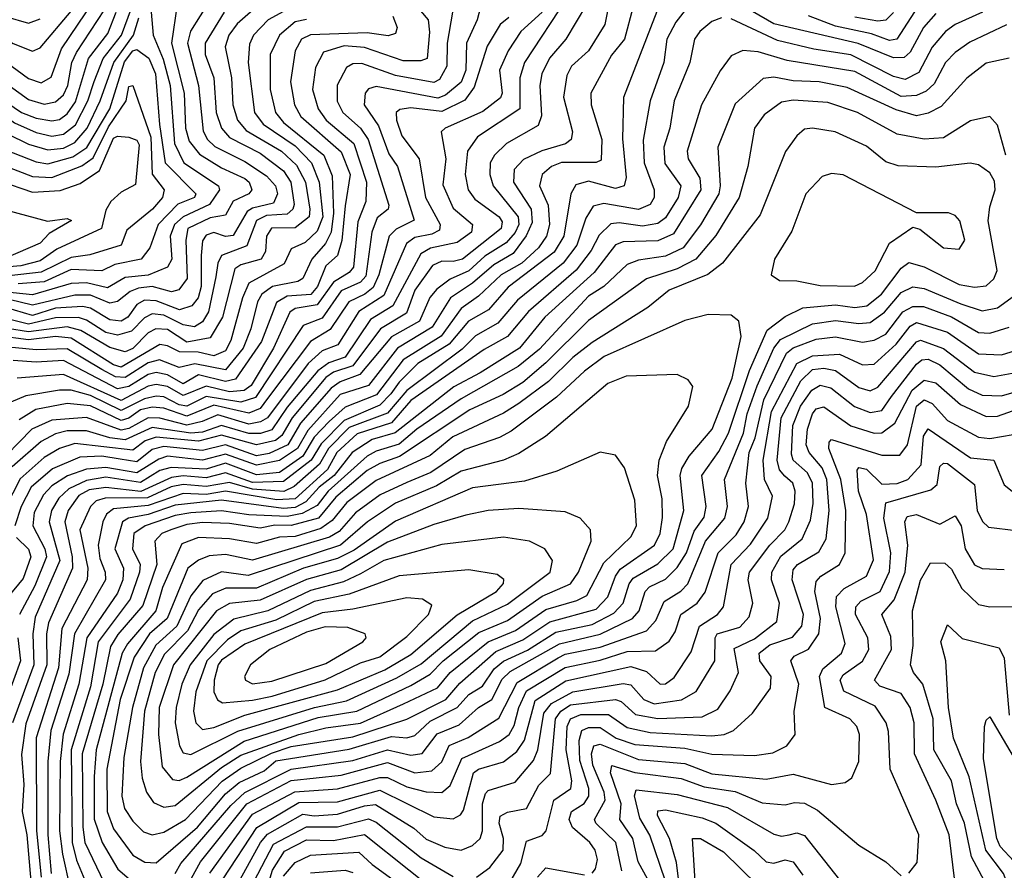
# Model space of a CAD drawing. Extents: x 1308313 to 1441400, y 959662 to 1036319.
# Tile 460 of 656: x 1407432 to 1409982, y 963163 to 965365. Entities that reach past the tile are written whole.
import ezdxf

# ---------------------------------------------------------------- set-up
doc = ezdxf.new("R2010")
doc.units = 0

msp = doc.modelspace()

# ---------------------------------------------------------------- linework, layer by layer
at = {"layer": '0CON10XD'}
for points in [[(1409125, 965498.5), (1408995.8, 965164.2), (1408993.3, 965056.7), (1409002.8, 964957.2), (1408997.4, 964935), (1408975, 964928.4), (1408905, 964947.6), (1408872, 964938), (1408859.6, 964915), (1408841.4, 964805), (1408816.5, 964763.5), (1408697.2, 964672.8), (1408646.1, 964613.9), (1408594.6, 964585), (1408544.3, 964525.7), (1408463, 964475), (1408415, 964426.8), (1408393.5, 964396.5), (1408365, 964367.2), (1408272.1, 964327.9), (1408212.6, 964267.4), (1408187.2, 964225), (1408115, 964169.6), (1408035, 964167.5), (1407965, 964192.5), (1407915, 964179.2), (1407855, 964184.7), (1407825, 964180.3), (1407745.9, 964144.1), (1407655, 964154.6), (1407611.7, 964148.3), (1407585, 964133.9), (1407557.2, 964095), (1407548.5, 964065), (1407568.1, 963975), (1407568.6, 963945), (1407506.4, 963803.6), (1407501.2, 963775), (1407502.4, 963695), (1407447.4, 963542.6), (1407436.9, 963463.1), (1407442.6, 963385), (1407438.5, 963315), (1407450.1, 963255), (1407460.4, 963135)], [(1409041.5, 965478.5), (1408998.2, 965315), (1408965, 965273.5), (1408911.3, 965175), (1408912.1, 965145), (1408939.9, 965055), (1408938.4, 965001.6), (1408925, 964996), (1408835, 964995.4), (1408809.2, 964985), (1408785.3, 964965), (1408778.4, 964935), (1408800.5, 964885), (1408804.5, 964835), (1408796.3, 964805), (1408775.7, 964775), (1408732.8, 964735), (1408678.8, 964705), (1408620.7, 964649.3), (1408575, 964617.8), (1408523.6, 964546.4), (1408425, 964485.1), (1408356, 964394), (1408275, 964362), (1408233.4, 964325), (1408195, 964284.5), (1408165, 964235.6), (1408105, 964193.2), (1408045, 964186.7), (1407965, 964217.2), (1407915, 964201.7), (1407824, 964206), (1407795, 964198.1), (1407745, 964167.4), (1407655, 964180.7), (1407605, 964172.7), (1407559.4, 964150.6), (1407533.1, 964126.9), (1407514.5, 964095), (1407508.6, 964065), (1407535.6, 963965), (1407471.6, 963818.4), (1407465.8, 963775), (1407468.2, 963695), (1407413.6, 963545)], [(1408970.2, 965465), (1408947.3, 965352.7), (1408904.8, 965285), (1408861.3, 965245), (1408848.8, 965221.2), (1408840.8, 965165), (1408864, 965075), (1408860.5, 965055), (1408845.9, 965044.1), (1408784.3, 965025.7), (1408736.5, 965003.5), (1408712.6, 964977.4), (1408711.3, 964945), (1408756.9, 964875), (1408759.5, 964840.5), (1408743.9, 964806.1), (1408709.7, 964760.3), (1408659.6, 964730.4), (1408605, 964683.6), (1408547.7, 964645), (1408500.5, 964569.5), (1408410.6, 964515), (1408335, 964418), (1408262.1, 964395), (1408178.5, 964301.5), (1408151.8, 964255), (1408105, 964223.8), (1408045, 964212.4), (1407965, 964240.5), (1407905, 964224.7), (1407815, 964235.1), (1407792.1, 964227.9), (1407735, 964191.9), (1407655, 964206.4), (1407605, 964202), (1407555.9, 964184.1), (1407515, 964158.7), (1407494, 964135), (1407469.8, 964089.8), (1407465.8, 964055), (1407497.2, 963995), (1407501.5, 963975), (1407470.7, 963899.3), (1407431.3, 963825)], [(1407120.8, 965435), (1407131.2, 965355), (1407168.5, 965298.5), (1407215, 965247.3), (1407235, 965241.8), (1407294.1, 965245.9), (1407311, 965241), (1407335.3, 965205.3), (1407382.6, 965162.6), (1407436.8, 965125), (1407475, 965110.1), (1407515, 965103.7), (1407535, 965107.4), (1407555, 965122.1), (1407576.8, 965153.2), (1407610.4, 965265), (1407659.9, 965330.1), (1407681.9, 965385)], [(1407189.4, 965375), (1407235.5, 965305.5), (1407255, 965292.8), (1407335, 965273), (1407346.2, 965265), (1407362.2, 965232.2), (1407405, 965195.1), (1407455, 965158.6), (1407495, 965146.8), (1407525, 965153), (1407545, 965171), (1407556.8, 965195), (1407567.3, 965255), (1407579.2, 965280.8), (1407670.1, 965419.9)], [(1408850.8, 965425), (1408739.3, 965255), (1408727.6, 965215), (1408727.7, 965135), (1408617.7, 965062.3), (1408591.4, 965025), (1408585.7, 964965), (1408593.2, 964925), (1408611.2, 964901.2), (1408674.1, 964855), (1408681.8, 964841.8), (1408679.3, 964825), (1408579.2, 964745), (1408555, 964739), (1408525, 964740.2), (1408501.3, 964728.7), (1408455.7, 964665), (1408434, 964606), (1408366.7, 964565), (1408295, 964468.9), (1408245, 964452.9), (1408225, 964438.9), (1408137.5, 964335), (1408111.1, 964288.9), (1408094.1, 964275.9), (1408045, 964265.1), (1407955, 964289.3), (1407895, 964274), (1407785.2, 964284.8), (1407757.3, 964275), (1407725, 964251.2), (1407575, 964268), (1407535, 964255.1), (1407495, 964231.7), (1407433.2, 964176.8), (1407374.9, 964065)], [(1409183.2, 965426.8), (1409131.3, 965358.7), (1409107.8, 965315), (1409100.5, 965255), (1409064.5, 965155), (1409046.6, 965053.4), (1409049.1, 964995), (1409075.6, 964925), (1409075.2, 964905), (1409065, 964886.9), (1409035, 964873.9), (1408945, 964889.9), (1408917.5, 964882.5), (1408898, 964852), (1408875, 964781.5), (1408839.6, 964735), (1408721.1, 964638.9), (1408670.5, 964579.5), (1408612.8, 964547.2), (1408577.6, 964512.4), (1408434.4, 964405.6), (1408385, 964346.9), (1408285, 964309.7), (1408231.6, 964255), (1408208.8, 964215), (1408143.2, 964156.8), (1408115.9, 964144.1), (1408035, 964150), (1407975, 964167.2), (1407915, 964157.2), (1407855, 964162.3), (1407824.3, 964155.7), (1407762.9, 964127.1), (1407653.7, 964126.3), (1407630.4, 964119.6), (1407615.4, 964105), (1407588.1, 964045), (1407608, 963945), (1407606.4, 963915), (1407541, 963789), (1407532.3, 963687.7), (1407474.3, 963505.7), (1407475.2, 963265), (1407487.7, 963145)], [(1409805, 965381.8), (1409773.3, 965345), (1409738.6, 965281.4), (1409722.8, 965267.2), (1409695, 965266.6), (1409603.8, 965303.8), (1409385.5, 965354.5), (1409275, 965419.6)], [(1407065, 965380), (1407072, 965335), (1407082, 965315), (1407113.4, 965275), (1407185, 965204), (1407215, 965196.8), (1407265, 965207.9), (1407285, 965206), (1407308.5, 965178.5), (1407418.5, 965098.5), (1407475, 965073), (1407515, 965064.3), (1407545, 965069.1), (1407576.8, 965093.2), (1407608.1, 965155), (1407625, 965205.2), (1407647.9, 965265), (1407695.9, 965325), (1407721.9, 965395)], [(1407245, 965396.5), (1407275.9, 965345.9), (1407365.7, 965295), (1407396.1, 965256.1), (1407455, 965213.4), (1407487.8, 965202.2), (1407513.4, 965216.6), (1407540.1, 965289.9), (1407625.2, 965414.8)], [(1408064.6, 965415), (1407994.8, 965355.2), (1407973.5, 965325), (1407964, 965295), (1407980.1, 965215), (1407984.4, 965145), (1407995.7, 965105), (1408018.5, 965078.5), (1408109.6, 965025), (1408148.7, 964988.7), (1408171.8, 964945), (1408183.5, 964875), (1408181.5, 964855), (1408145, 964826.4), (1408084.5, 964825.5), (1408071.5, 964805), (1408068.3, 964765), (1408057, 964745), (1408005, 964730.9), (1407989.2, 964720.8), (1407956.9, 964595), (1407925, 964541.9), (1407865, 964530.6), (1407815, 964563.4), (1407784.6, 964565.4), (1407765, 964554.4), (1407725, 964514.3), (1407705, 964505.6), (1407665, 964516.8), (1407590.5, 964560.5), (1407555, 964570.3), (1407455, 964557.2), (1407345, 964574.9)], [(1408145, 965403), (1408075.2, 965365), (1408037.3, 965325), (1408027.5, 965302.5), (1408024.1, 965255), (1408040.3, 965125), (1408062.5, 965095), (1408145, 965039.3), (1408187.7, 964995), (1408207.3, 964945), (1408217, 964855), (1408202.3, 964817.7), (1408171.5, 964788.5), (1408135, 964772.2), (1408116.9, 964733.1), (1408025, 964683.5), (1408008.6, 964645), (1407979, 964535), (1407965, 964508.3), (1407935, 964494.9), (1407894.6, 964504.6), (1407845.5, 964505.5), (1407815, 964521.4), (1407795, 964524.4), (1407695, 964465.9), (1407675, 964472.2), (1407565, 964540.6), (1407525, 964544.9), (1407455, 964536.6), (1407375, 964547.2)], [(1407924.4, 965415), (1407874.2, 965335.8), (1407866.4, 965305), (1407894.7, 965194.7), (1407907.1, 965077.1), (1407918.4, 965055), (1407937.5, 965037.5), (1408015, 964998.4), (1408070.8, 964960.8), (1408094.6, 964935), (1408099.5, 964915), (1408089.6, 964890.4), (1408035, 964877.6), (1408021, 964869), (1407985, 964806.3), (1407965, 964804.2), (1407935, 964814.2), (1407915, 964808), (1407905, 964792.5), (1407901.6, 964755), (1407902.1, 964675), (1407893.9, 964645), (1407877.7, 964625), (1407845.8, 964614.2), (1407785, 964637.3), (1407755, 964639.4), (1407735, 964627.9), (1407712.4, 964595), (1407695, 964585.1), (1407665, 964588.6), (1407615, 964618.2), (1407595, 964623.1), (1407525, 964618.4), (1407465, 964599.9), (1407395, 964620.5)], [(1407840.2, 965405), (1407825.3, 965305), (1407858.1, 965175), (1407861.4, 965085), (1407870.7, 965050.7), (1407897.3, 965017.3), (1407955, 964981.6), (1408015, 964954.4), (1408026, 964945), (1408033.2, 964925), (1408025.4, 964914.6), (1407984.6, 964895.4), (1407965, 964859.6), (1407925, 964852.1), (1407867.6, 964825), (1407862.2, 964795), (1407865.6, 964695), (1407844.2, 964665.8), (1407825, 964660.9), (1407775, 964674.4), (1407739.6, 964670.4), (1407718.1, 964661.9), (1407685, 964636.1), (1407665, 964631.2), (1407615, 964652.1), (1407575, 964652.5), (1407465, 964626.4), (1407405, 964641.4)], [(1408899.7, 965405), (1408846.5, 965315), (1408804.2, 965265.8), (1408784.7, 965225.3), (1408779.4, 965195), (1408783.5, 965116.5), (1408775, 965091.4), (1408692.4, 965045), (1408661.3, 965015), (1408650.4, 964995), (1408649.8, 964965), (1408658.5, 964935), (1408723.1, 964855), (1408724.6, 964835), (1408715, 964814.5), (1408692.1, 964787.9), (1408637, 964753), (1408595, 964715.5), (1408546.7, 964693.3), (1408512.2, 964667.8), (1408494.1, 964645.9), (1408467.4, 964585), (1408395, 964544.4), (1408313.1, 964446.9), (1408262.1, 964427.9), (1408239, 964411), (1408159.6, 964320.4), (1408126.7, 964265), (1408078.1, 964241.9), (1408045, 964236.5), (1407965, 964264.3), (1407905, 964250.3), (1407805, 964260.7), (1407775, 964252.8), (1407735, 964220.9), (1407692.3, 964227.7), (1407644.9, 964235.1), (1407587.3, 964232.7), (1407517.3, 964202.7), (1407461.8, 964155), (1407435.7, 964105), (1407419.5, 964055)], [(1408628.9, 965411.1), (1408616.5, 965365), (1408589.3, 965305), (1408587.9, 965235), (1408575, 965204), (1408535, 965170.3), (1408515, 965162.4), (1408355, 965192.2), (1408335, 965186.1), (1408326.5, 965175), (1408323.9, 965145), (1408360.9, 965090.9), (1408388, 965018), (1408410.6, 964985), (1408453.7, 964846.3), (1408406.9, 964823.1), (1408388.8, 964805), (1408362.5, 964705), (1408347.6, 964672.4), (1408326.2, 964655), (1408284.7, 964635.3), (1408236.5, 964563.5), (1408185, 964532.3), (1408073.9, 964385), (1408055, 964358.8), (1408025, 964346.7), (1407935, 964367.2), (1407865, 964338.5), (1407805, 964359.3), (1407775, 964362.2), (1407744.9, 964355), (1407715, 964333.4), (1407695, 964327.9), (1407615, 964365.9), (1407555, 964371.5), (1407473.9, 964356.1), (1407430.9, 964329.1)], [(1408455, 965405.7), (1408489.8, 965365), (1408493.5, 965333.5), (1408487.6, 965265), (1408471, 965259), (1408425, 965259.3), (1408325, 965293.9), (1408272.4, 965297.6), (1408218.9, 965281.1), (1408198.1, 965241.9), (1408190.7, 965185), (1408204.6, 965135), (1408226, 965105), (1408297.1, 965045), (1408330.3, 964945), (1408328.2, 964895), (1408307.9, 964842), (1408296.5, 964725), (1408285, 964710.7), (1408245, 964685.8)], [(1409767.1, 965412.9), (1409703.9, 965315), (1409685, 965312), (1409638.5, 965328.5), (1409545, 965348.8), (1409475, 965375.9)], [(1406967.4, 965375), (1406975, 965350.3), (1407013.2, 965323.2), (1407039.7, 965285), (1407135.2, 965185), (1407157.4, 965167.4), (1407179.4, 965159.4), (1407265, 965172.4), (1407400.1, 965070.1), (1407455, 965043.1), (1407505, 965028.3), (1407545, 965032.8), (1407575, 965047.3), (1407606.5, 965085), (1407640.6, 965155), (1407675.8, 965255), (1407726.6, 965325), (1407740.1, 965369.9)], [(1407772.2, 965385), (1407777.2, 965325), (1407803.6, 965263.6), (1407821.4, 965195), (1407832.6, 965045), (1407857.2, 964995), (1407946.6, 964935), (1407949.4, 964925), (1407923.2, 964886.8), (1407855, 964854.9), (1407833.3, 964835), (1407822, 964805), (1407825.6, 964745), (1407815, 964724.8), (1407765, 964704), (1407705, 964697.9), (1407659.2, 964670.9), (1407605, 964683.8), (1407565, 964682.8), (1407465, 964652.9), (1407305, 964669.7)], [(1407315.1, 965375), (1407335, 965355.4), (1407415, 965303.7), (1407465, 965284.4), (1407485, 965292.7), (1407565, 965387.6)], [(1408698.8, 965371.2), (1408676.8, 965353.2), (1408643, 965297), (1408609.3, 965190.7), (1408585, 965157.2), (1408525, 965127.4), (1408445, 965137.2), (1408416.8, 965133.2), (1408407.4, 965125), (1408407.6, 965105), (1408421.9, 965065), (1408466.7, 965005), (1408483.1, 964905), (1408520.7, 964835), (1408519.2, 964820.8), (1408499.6, 964810.4), (1408455, 964801.1), (1408434, 964786), (1408375, 964651.3), (1408310.4, 964609.6), (1408256, 964524), (1408215, 964508.4), (1408179.2, 964475), (1408073.7, 964335), (1408055.6, 964324.4), (1408025, 964318.1), (1407945, 964342.1), (1407904.6, 964325.4), (1407865, 964315.5), (1407795, 964333.9), (1407765, 964334.9), (1407715, 964306.6), (1407695, 964302.8), (1407605, 964335.3), (1407515, 964328.8), (1407463.3, 964305), (1407364.9, 964205)], [(1407961.1, 965385), (1407912.4, 965305), (1407912.6, 965275), (1407935.1, 965215), (1407940.8, 965125), (1407954.7, 965084.8), (1407975, 965060.7), (1408055, 965019.7), (1408115, 964973.8), (1408133.9, 964945), (1408142.9, 964887.2), (1408139.7, 964875), (1408125, 964862.3), (1408071.2, 964858.8), (1408045, 964845.4), (1408020.2, 964779.8), (1407954.4, 964755), (1407945.1, 964735), (1407940.2, 964699.8), (1407920.6, 964609.4), (1407905, 964583.2), (1407885, 964569.8), (1407855, 964575.6), (1407805, 964600.7), (1407775, 964603.9), (1407755, 964593.6), (1407721.3, 964558.7), (1407685, 964548.8), (1407655, 964555.8), (1407605, 964587.8), (1407584.3, 964594.3), (1407525, 964593.9), (1407455, 964576.7), (1407365, 964599.8)], [(1407395, 965373.9), (1407455, 965356.2), (1407485, 965368)], [(1408552.8, 965385), (1408539.5, 965305), (1408538.3, 965245), (1408519.4, 965210.6), (1408505, 965202.5), (1408405, 965221.1), (1408317.7, 965252.3), (1408295, 965251), (1408278.5, 965241.5), (1408254.3, 965195.7), (1408254.4, 965154.4), (1408268.5, 965125), (1408314.8, 965084.8), (1408334.5, 965055), (1408388.1, 964885), (1408386.1, 964875), (1408357.8, 964852.2), (1408343.8, 964815), (1408328.4, 964701.6), (1408315, 964685.8), (1408265, 964663.4), (1408215, 964592.9), (1408166, 964574), (1408043, 964387), (1408005, 964375.2), (1407915, 964390), (1407865, 964364.9), (1407845, 964368.4), (1407805, 964388.7), (1407785, 964390.8), (1407755, 964383.8), (1407695, 964353.5), (1407615, 964392.6), (1407565, 964406.2), (1407535, 964406.6), (1407448.2, 964391.8), (1407408.6, 964375)], [(1408784.9, 965385), (1408730.2, 965335), (1408697.2, 965285), (1408675.1, 965235), (1408681.4, 965175), (1408677.1, 965162.9), (1408631.9, 965128.1), (1408534.1, 965085), (1408523.3, 965075), (1408536, 965005), (1408527.8, 964937.8), (1408555, 964877.1), (1408604.8, 964835), (1408601.9, 964815), (1408565, 964788.5), (1408495.8, 964774.2), (1408470.7, 964759.3), (1408398.6, 964625), (1408340.4, 964589.6), (1408275, 964491.8), (1408232.6, 964477.4), (1408203.8, 964456.2), (1408125, 964361.9), (1408085, 964303.7), (1408055.7, 964294.3), (1408025.8, 964294.2), (1407955, 964314.7), (1407905, 964297.2), (1407875, 964294.7), (1407775, 964309.2), (1407705, 964277.9), (1407665, 964282.5), (1407605, 964301.1), (1407555, 964300.9), (1407525, 964292.9), (1407487.1, 964272.9), (1407412.4, 964207.6)], [(1408398.5, 965375), (1408409.2, 965345), (1408405, 965329.4), (1408386.3, 965323.7), (1408331.5, 965331.5), (1408185, 965326.4), (1408162, 965315), (1408145.8, 965285), (1408133.4, 965205), (1408143.5, 965145), (1408160.3, 965115), (1408265, 965023.5), (1408287.9, 964965), (1408275, 964883.6), (1408266.2, 964793.8), (1408254.9, 964755.1), (1408225, 964728), (1408203.1, 964675), (1408186.4, 964653.6), (1408125, 964649.2), (1408096.9, 964633.1), (1408058.1, 964531.9), (1407991.1, 964435), (1407965, 964428.9), (1407895, 964445.8), (1407855, 964422.7), (1407815, 964446), (1407785, 964451.8), (1407765, 964446.6), (1407715, 964416), (1407685, 964409.9), (1407545, 964482.7), (1407475, 964478.5), (1407415, 964483.4)], [(1409249.6, 965370.4), (1409225, 965360.6), (1409193.3, 965335), (1409180, 965315), (1409167.5, 965255), (1409127.2, 965155), (1409116.2, 965085), (1409100.3, 965035), (1409103.3, 964993.3), (1409144.1, 964935), (1409137.4, 964905), (1409105, 964852.4), (1409085, 964838.2), (1409045, 964831), (1408985, 964839.9), (1408963.2, 964836.8), (1408932.4, 964807.6), (1408911.8, 964768.2), (1408873.1, 964716.9), (1408749.8, 964610.2), (1408695.2, 964545), (1408635, 964511.6), (1408445, 964379.5), (1408395, 964321.3), (1408306.4, 964293.6), (1408253.5, 964245), (1408228.9, 964201.1), (1408145, 964125.2), (1408097.9, 964122.1), (1407965, 964145.1), (1407915, 964136.5), (1407855, 964138.5), (1407765, 964107.6), (1407675, 964098.7), (1407657.1, 964085), (1407647.3, 964065), (1407635.1, 964004.9), (1407639.3, 963970.7), (1407653.3, 963935), (1407654.4, 963915), (1407574.2, 963775), (1407558.9, 963671.1), (1407512.3, 963525), (1407504.7, 963445), (1407504.9, 963255.1), (1407513.6, 963155)], [(1408175, 965366.3), (1408145, 965360.1), (1408104.8, 965325), (1408080.3, 965275), (1408081, 965185), (1408094.3, 965125), (1408115, 965099.3), (1408219.3, 965015), (1408240.9, 964960.9), (1408244.3, 964864.3), (1408238.8, 964815), (1408224, 964786), (1408188.4, 964745), (1408165.5, 964695), (1408152.6, 964687.4), (1408086.3, 964675), (1408059.1, 964655), (1408047.9, 964635), (1408030.4, 964565), (1408010.4, 964515), (1407965, 964458.6), (1407885.6, 964474.4), (1407845, 964464.9), (1407794.4, 964484.4), (1407765, 964477.3), (1407705, 964439.1), (1407680.4, 964440.4), (1407645, 964459.7)], [(1409925.8, 965385), (1409855, 965353.2), (1409830, 965335), (1409795.3, 965294.7), (1409761.1, 965228.9), (1409725, 965210.6), (1409695, 965218.4), (1409585, 965274.5), (1409488.8, 965288.8), (1409395, 965311.8), (1409275, 965368)], [(1409695, 965384), (1409675, 965364.6), (1409655, 965361.7), (1409595, 965372.1)], [(1409988, 965352), (1409892.8, 965307.2), (1409855, 965280.4), (1409829.5, 965255), (1409800.4, 965199.6), (1409780, 965180), (1409755, 965169.3), (1409715, 965166.2), (1409595, 965231.2), (1409419.7, 965259.7), (1409345, 965282), (1409305, 965286.1), (1409275, 965271.5), (1409246.6, 965233.4), (1409198.3, 965145), (1409161.1, 965025), (1409163.5, 965005), (1409193.9, 964955), (1409196.3, 964925), (1409125, 964810.9), (1409085, 964793.1), (1408995, 964790.4), (1408975, 964782.8), (1408919.5, 964710.5), (1408792.3, 964595), (1408726.9, 964515), (1408625, 964450.7), (1408556.1, 964415), (1408404.5, 964295.5), (1408345, 964278.6), (1408292.9, 964245), (1408246.4, 964185), (1408207.4, 964155), (1408172.7, 964117.3), (1408145, 964102), (1408115, 964099.9), (1407955, 964121.3), (1407835, 964108.1), (1407765, 964084.7), (1407713.6, 964075), (1407698, 964065), (1407678.4, 963995), (1407700.6, 963945), (1407699.4, 963915), (1407685, 963880.4), (1407605.9, 963765), (1407584.8, 963645.2), (1407544.4, 963515.6), (1407536.9, 963445), (1407535.4, 963265), (1407542.9, 963205), (1407562.8, 963115)], [(1407395, 965028.6), (1407475, 964997.1), (1407505, 964992.5), (1407569.5, 965010.5), (1407605.5, 965034.5), (1407665.2, 965135), (1407703.6, 965256.4), (1407725, 965284.6), (1407735, 965288.4), (1407766, 965266), (1407783.8, 965225), (1407793.9, 965093.9), (1407808.9, 964995), (1407888.1, 964915), (1407885, 964904.8), (1407841.8, 964888.2), (1407790.3, 964835), (1407769, 964775), (1407746.6, 964745), (1407678.5, 964731.5), (1407645, 964714.9), (1407565, 964718.5), (1407495, 964687.1), (1407428.3, 964681.7)], [(1409995, 965265.8), (1409935, 965252.9), (1409885, 965213.8), (1409818.9, 965141.1), (1409785, 965123.5), (1409755, 965116.9), (1409701.7, 965131.7), (1409575, 965189.8), (1409502.9, 965205), (1409435, 965207.3), (1409385, 965216.4), (1409357.2, 965212.8), (1409285, 965147.5), (1409240.4, 965035), (1409246.3, 964935), (1409242.5, 964915), (1409195.4, 964834.6), (1409150.5, 964775), (1409105, 964753.2), (1409035, 964742.8), (1409005, 964731.2), (1408945, 964674.8), (1408905, 964649.2), (1408778, 964512), (1408722.8, 964467.2), (1408575, 964384), (1408460.6, 964305), (1408415, 964266.1), (1408355, 964248.1), (1408331.6, 964235), (1408231.1, 964145), (1408202.3, 964107.7), (1408163.5, 964086.5), (1408125, 964079.1), (1408025, 964083.6), (1407955, 964094.2), (1407875, 964088.4), (1407835, 964081.5), (1407756.8, 964055), (1407727.3, 964035), (1407724.1, 963995), (1407744, 963955), (1407742.4, 963935), (1407718.4, 963865), (1407635.3, 963755), (1407615, 963637.8), (1407565.6, 963475), (1407567.9, 963235), (1407579, 963189), (1407605, 963126.8)], [(1407389.2, 964989.2), (1407465, 964959.1), (1407515, 964957.3), (1407592.8, 964987.2), (1407622.5, 965007.5), (1407662, 965088), (1407707.8, 965155), (1407715, 965192.4), (1407725, 965195.3), (1407771.7, 965061.7), (1407775.4, 964965.4), (1407806.1, 964925), (1407801.8, 964905), (1407775.7, 964875), (1407709.4, 964820.6), (1407695, 964781.8), (1407613.2, 964756.8), (1407565, 964749.7), (1407487.8, 964712.2), (1407405, 964702.5)], [(1409986.5, 965015), (1409965, 965092.5), (1409945, 965114.5), (1409895, 965103.7), (1409825, 965059.6), (1409775, 965056.4), (1409705, 965069.3), (1409602, 965125), (1409525, 965151.2), (1409435, 965157.4), (1409405, 965152), (1409360.5, 965119.5), (1409335.2, 965085), (1409317.9, 964985), (1409295.5, 964905), (1409235, 964807), (1409182.8, 964745), (1409135, 964720.6), (1409055, 964694.9), (1408905, 964586.6), (1408795, 964476.7), (1408735, 964426.3), (1408683.9, 964395), (1408597.6, 964355), (1408415.8, 964234.2), (1408365, 964216.7), (1408332.2, 964197.8), (1408250.8, 964129.2), (1408205.6, 964074.4), (1408135, 964056.1), (1408093.1, 964056.9), (1408055, 964048.7), (1407975, 964060.7), (1407905, 964063.6), (1407865, 964058.8), (1407823.8, 964045), (1407799.7, 964035), (1407782.3, 964015), (1407787.3, 963955), (1407751.1, 963848.9), (1407686.2, 963773.8), (1407667.3, 963742.7), (1407647.3, 963645), (1407593.8, 963465), (1407595.5, 963275), (1407600.9, 963235), (1407651, 963131)], [(1407834.2, 963155), (1407849.4, 963180.6), (1407978.8, 963331.2), (1408015.3, 963364.7), (1408134.7, 963425.3), (1408295, 963447.6), (1408385, 963475.2), (1408445, 963461.3), (1408474.7, 963465.3), (1408513.6, 963516.4), (1408570.2, 963539.8), (1408620, 963585), (1408654.9, 963605.1), (1408681.9, 963658.1), (1408702.1, 963677.9), (1408830.4, 963749.6), (1408935, 963774.1), (1409018.8, 963815), (1409036.2, 963835), (1409052, 963885), (1409063.4, 963896.6), (1409105, 963917.2), (1409135, 963947.2), (1409159.1, 963985), (1409178.6, 964041.4), (1409205, 964077.6), (1409209.7, 964105), (1409198.6, 964185), (1409242.6, 964247.4), (1409267.6, 964295), (1409322.5, 964457.4), (1409368.2, 964561.8), (1409415, 964597.4), (1409460.7, 964619.3), (1409545, 964626.8), (1409595, 964620.4), (1409625.8, 964625), (1409664.5, 964655), (1409715, 964722.3), (1409735, 964736.6), (1409775, 964725.7), (1409865, 964679.9), (1409905, 964672.6), (1409935, 964676.1), (1409955.4, 964694.6), (1409964.1, 964715.9), (1409940.5, 964845), (1409945, 964881.2), (1409958.5, 964925), (1409957.1, 964947.1), (1409945, 964968.9), (1409915, 964990), (1409893.7, 964993.7), (1409805, 964983.5), (1409707.5, 964987.5), (1409675, 964997.4), (1409625, 965037.7), (1409544.5, 965075), (1409485.2, 965084.8), (1409465, 965081.9), (1409444.6, 965065), (1409415.6, 965024.4), (1409349.8, 964860.2), (1409252.3, 964735), (1409214.2, 964705.8), (1409114.1, 964665), (1409059.3, 964620.7), (1408915, 964530), (1408865, 964491), (1408801.2, 964428.8), (1408725, 964371.6), (1408685, 964346.8), (1408554, 964285), (1408495, 964237.4), (1408355, 964172), (1408279, 964115), (1408241.5, 964068.5), (1408211.6, 964048.4), (1408145, 964027), (1408105, 964025.6), (1408045, 964008.8), (1407975, 964021), (1407895, 964024.4), (1407852, 964008), (1407801.8, 963895), (1407784.7, 963835), (1407710.8, 963749.2), (1407697.5, 963725), (1407630.3, 963475), (1407625, 963406.2), (1407625.2, 963295.2), (1407645.6, 963235), (1407686.2, 963166.2), (1407733.8, 963125)], [(1407378.5, 964948.5), (1407465, 964919.1), (1407537.1, 964922.9), (1407588.8, 964941.2), (1407639, 964975), (1407675, 965058.7), (1407685, 965063.6), (1407715, 965061.6), (1407735, 965053.5), (1407741.7, 965041.7), (1407731.6, 964938.4), (1407695, 964918.7), (1407668.1, 964895), (1407655, 964872.7), (1407643.5, 964825), (1407528.3, 964771.7), (1407485, 964740.7), (1407435, 964728.2), (1407385, 964724.1)], [(1409594.4, 964675.6), (1409615, 964684.8), (1409647.3, 964715), (1409685, 964786.6), (1409745, 964828.1), (1409763, 964823), (1409825, 964774.6), (1409865, 964771.5), (1409879.6, 964795), (1409867.3, 964845), (1409855, 964858.2), (1409837.5, 964865), (1409755, 964865.6), (1409565, 964964.1), (1409535, 964967.5), (1409510.5, 964959.5), (1409468.2, 964915), (1409432.2, 964817.8), (1409386.7, 964745), (1409378, 964705), (1409400, 964690), (1409445, 964689.2), (1409505, 964677.5), (1409594.4, 964675.6)], [(1407395, 964873.4), (1407503.9, 964843.9), (1407555, 964851.1), (1407565.7, 964845.7), (1407508.4, 964811.6), (1407485, 964787.2), (1407395, 964747.7)], [(1408245, 964685.8), (1408202.8, 964627.2), (1408145, 964617.6), (1408131.7, 964608.3), (1408089, 964515), (1408031.4, 964418.6), (1408013.5, 964405), (1407975, 964402.1), (1407915, 964416.6), (1407855, 964392.7), (1407815, 964415.4), (1407785, 964420.7), (1407765, 964416.2), (1407695, 964379.9), (1407545, 964446.5), (1407425, 964437.4)], [(1407867.5, 963125), (1407899.9, 963185), (1408019.9, 963335), (1408135, 963395.5), (1408265, 963409.4), (1408385, 963442.4), (1408455, 963415.7), (1408499.2, 963420.8), (1408525, 963443.5), (1408544.2, 963485.8), (1408593.4, 963506.6), (1408672.7, 963557.3), (1408720.4, 963649.6), (1408826.6, 963713.4), (1408845, 963722.4), (1408935, 963740.5), (1409055, 963783.4), (1409079.8, 963810.2), (1409101.2, 963858.8), (1409144.4, 963885.6), (1409162.1, 963905), (1409208.3, 964015), (1409257.9, 964075), (1409265.1, 964105.1), (1409257.2, 964175), (1409306.6, 964295), (1409316.6, 964345), (1409342.2, 964417.8), (1409385.5, 964515), (1409402.3, 964537.7), (1409485, 964577.8), (1409545, 964586.3), (1409605, 964578.9), (1409635, 964581.8), (1409672.2, 964607.8), (1409715, 964659.3), (1409745, 964674.1), (1409775, 964669.3), (1409870, 964630), (1409925, 964611.7), (1409965, 964619), (1410008.5, 964651.5)], [(1407785, 963182.4), (1407892.2, 963275), (1407965, 963360.9), (1408000, 963390), (1408065, 963420.6), (1408095, 963446.8), (1408285, 963476.3), (1408395, 963509.4), (1408435, 963506.2), (1408455, 963512.1), (1408495, 963549.2), (1408565.4, 963584.6), (1408595, 963618.1), (1408630.3, 963639.7), (1408660.6, 963685), (1408685, 963704.9), (1408746.8, 963733.2), (1408820.8, 963779.2), (1408915, 963799.9), (1408971.1, 963828.9), (1408995.1, 963854.9), (1409010.7, 963905), (1409020.7, 963919.3), (1409085, 963956.8), (1409124.6, 963995.4), (1409152, 964095), (1409142.8, 964185), (1409146.7, 964203.3), (1409165.8, 964235), (1409225.4, 964305), (1409277.2, 964437.2), (1409300.5, 964545), (1409294.6, 964584.6), (1409275, 964600), (1409215, 964601.8), (1409155, 964586.6), (1408946.2, 964493.8), (1408895, 964455.5), (1408822.1, 964387.9), (1408705, 964300.2), (1408675, 964284), (1408585, 964252.6), (1408496.7, 964193.3), (1408435, 964167.5), (1408365.5, 964135), (1408301.7, 964088.4), (1408259.5, 964040.5), (1408234.3, 964025.7), (1408035, 963966.3), (1407965, 963980.7), (1407922.7, 963977.3), (1407895, 963966.3), (1407867.4, 963945), (1407813.7, 963815), (1407768.2, 963775), (1407728.8, 963715), (1407691.8, 963605), (1407657.6, 963425), (1407658.5, 963315), (1407675, 963270), (1407725, 963201.9), (1407756.3, 963183.7), (1407785, 963182.4)], [(1407924.8, 963155.2), (1408035, 963308.8), (1408144.2, 963365.8), (1408255, 963374.2), (1408365, 963403.1), (1408385, 963403.3), (1408435, 963379), (1408485, 963366.2), (1408525.4, 963364.6), (1408547.2, 963382.8), (1408577.3, 963452.7), (1408675, 963496.6), (1408699.5, 963515), (1408712.3, 963537.7), (1408724.7, 963585), (1408745, 963627.7), (1408845, 963688.4), (1408935, 963706.8), (1409005, 963729.7), (1409078.6, 963731.4), (1409113.8, 963756.2), (1409129.8, 963780.2), (1409144.7, 963825.3), (1409186.7, 963855), (1409207.2, 963882.8), (1409240.8, 963985), (1409288.1, 964031.9), (1409308.2, 964065), (1409319.9, 964105), (1409313.1, 964165), (1409321.5, 964245), (1409336.9, 964283.1), (1409359.1, 964380.9), (1409417.9, 964502.1), (1409435, 964515.7), (1409495, 964538.4), (1409545, 964544), (1409615, 964530.4), (1409645, 964535.7), (1409675, 964551.5), (1409719.2, 964609.2), (1409745, 964623.1), (1409772.5, 964622.5), (1409845, 964596), (1409915, 964555.7), (1409945, 964553.8), (1409995, 964569.4)], [(1407959.1, 963140.9), (1408046.5, 963273.5), (1408155, 963338.8), (1408255, 963340.2), (1408365, 963370.2), (1408505, 963301.2), (1408555, 963296.4), (1408573.7, 963306.3), (1408581.3, 963318.7), (1408607.1, 963415), (1408620.4, 963425), (1408685, 963444.2), (1408719.5, 963470.5), (1408739.6, 963500.4), (1408767.2, 963602.8), (1408846.4, 963653.6), (1409015, 963690.6), (1409055, 963677.7), (1409090.8, 963645), (1409105, 963645.7), (1409127.5, 963662.5), (1409171.2, 963728.8), (1409192.3, 963795), (1409238.9, 963825), (1409255.1, 963844.9), (1409275.1, 963955), (1409325, 964007.6), (1409370, 964075), (1409382.1, 964132.1), (1409361, 964175), (1409357.9, 964225), (1409378.9, 964351.1), (1409444.5, 964475), (1409485.4, 964495.4), (1409555, 964499.2), (1409615, 964472), (1409645, 964473.8), (1409701.8, 964525), (1409738.3, 964571.7), (1409755, 964581.1), (1409835, 964556), (1409915, 964499.9), (1409975, 964497.7), (1410025, 964513.2)], [(1407983.6, 963105), (1408055.6, 963235), (1408073.5, 963256.5), (1408165, 963308.5), (1408195, 963304.3), (1408255, 963308), (1408325, 963330.3), (1408353.5, 963333.5), (1408452.5, 963272.5), (1408485, 963243.9), (1408532.7, 963222.7), (1408575, 963215.2), (1408605, 963227), (1408624.3, 963245), (1408630.3, 963265), (1408630.3, 963335), (1408638.4, 963361.6), (1408645, 963369.6), (1408715, 963391.5), (1408762.7, 963447.3), (1408773.8, 963475), (1408789.9, 963570.1), (1408809.4, 963595), (1408865, 963625.2), (1408995, 963646.6), (1409015, 963643), (1409048.3, 963605), (1409075, 963594.3), (1409145.9, 963604.1), (1409183.9, 963626.1), (1409232.1, 963705), (1409233.3, 963765), (1409238.8, 963775), (1409297, 963793), (1409321.1, 963818.9), (1409331, 963855), (1409318.8, 963915), (1409322.3, 963935), (1409374.6, 964005.3), (1409413.3, 964045), (1409423.8, 964065), (1409438.4, 964111.6), (1409440.4, 964145), (1409434.1, 964165), (1409413.6, 964183.6), (1409399.8, 964199.8), (1409393.7, 964225), (1409404.2, 964335), (1409455, 964430.5), (1409485, 964459.7), (1409515, 964463.4), (1409545, 964457.4), (1409605, 964413), (1409635, 964404.6), (1409655, 964414.1), (1409755, 964531.4), (1409765, 964535.4), (1409825, 964513.7), (1409905, 964452.8), (1409955, 964441.2), (1410030.8, 964455)], [(1407645, 964459.7), (1407555, 964513.3), (1407475, 964511), (1407375, 964520.1)], [(1408615, 963145.6), (1408650, 963170), (1408683.9, 963215), (1408685.1, 963245), (1408673.7, 963285), (1408676.7, 963303.3), (1408695, 963313.7), (1408745, 963322.7), (1408776.5, 963383.5), (1408806.5, 963413.5), (1408819.5, 963555), (1408833.9, 963575), (1408858.8, 963591.2), (1408975.3, 963605.3), (1408990.1, 963600.1), (1409026.8, 963566.8), (1409085, 963555.8), (1409199.4, 963560.6), (1409239.8, 963580.2), (1409272, 963628), (1409294.1, 963675), (1409282.9, 963737.1), (1409335, 963762), (1409392.6, 963807.4), (1409399.9, 963855), (1409378.9, 963915), (1409379.7, 963935), (1409403.3, 963976.7), (1409458.4, 964021.5), (1409480.1, 964069.9), (1409487.3, 964112.7), (1409485.6, 964165.6), (1409472.6, 964192.6), (1409435.4, 964225), (1409430.6, 964240.6), (1409434.7, 964315), (1409453.9, 964365), (1409483.4, 964406.6), (1409505, 964418.8), (1409532.7, 964412.7), (1409593.8, 964363.8), (1409635, 964348), (1409665, 964353.9), (1409690.2, 964390.2), (1409755, 964473.9), (1409768.9, 964485), (1409785, 964486.4), (1409815, 964472), (1409889.8, 964409.8), (1409925, 964393), (1409975, 964391.7), (1410115, 964432.4)], [(1407775, 963254.8), (1407805, 963261.6), (1407861.8, 963295), (1407956.1, 963393.9), (1408005, 963427.6), (1408083.8, 963466.2), (1408135, 963483.9), (1408295, 963508.3), (1408435, 963554.4), (1408535.7, 963605), (1408572, 963648), (1408665, 963729.5), (1408735, 963759.8), (1408805, 963806.6), (1408925, 963839.4), (1408955, 963871), (1408974.9, 963925), (1408987.4, 963942.6), (1409076, 964005), (1409090.9, 964035), (1409096.6, 964076.6), (1409096.3, 964125), (1409084.2, 964185), (1409088.4, 964225), (1409107.1, 964272.9), (1409164.5, 964365), (1409175.4, 964415.4), (1409163.4, 964433.4), (1409135, 964446.4), (1409002.9, 964442.9), (1408955, 964423.3), (1408794.1, 964285.9), (1408725, 964241.9), (1408685.1, 964224.9), (1408575, 964196.7), (1408511.3, 964158.7), (1408405, 964113.8), (1408332.9, 964065), (1408262.7, 964005), (1408023.8, 963926.2), (1407955, 963936), (1407906.5, 963913.5), (1407875, 963873.3), (1407839.1, 963795), (1407784.2, 963745.8), (1407752.9, 963687.1), (1407724.2, 963585), (1407702, 963455), (1407696.5, 963355), (1407703.4, 963323.4), (1407725, 963290), (1407752.5, 963262.5), (1407775, 963254.8)], [(1408692, 963115), (1408729.6, 963180.4), (1408745, 963238.5), (1408785, 963253.3), (1408795.2, 963264.8), (1408815.1, 963344.9), (1408859.2, 963375), (1408861.6, 963395), (1408847.7, 963475), (1408849.6, 963535), (1408858.3, 963555), (1408885, 963566.6), (1408956.6, 963566.6), (1409005, 963532.7), (1409065, 963519.9), (1409225, 963511.4), (1409256.9, 963515), (1409280.6, 963525), (1409329.8, 963570.2), (1409376.2, 963635), (1409378.5, 963665), (1409349.2, 963705), (1409347.4, 963725), (1409375, 963746.4), (1409433.2, 963766.8), (1409457.6, 963795), (1409462, 963825), (1409432.7, 963915), (1409435, 963941.3), (1409446.5, 963955), (1409502.2, 963987.8), (1409521.1, 964021.1), (1409528.8, 964095), (1409522.5, 964175), (1409510, 964205), (1409476.6, 964245), (1409469.3, 964265), (1409472.7, 964305), (1409485.8, 964345), (1409495, 964358.1), (1409515, 964363.2), (1409585, 964313.9), (1409645, 964294.6), (1409665, 964295.7), (1409699, 964321), (1409743.9, 964406.1), (1409775, 964431.9), (1409805, 964425.1), (1409869, 964369), (1409935, 964338), (1409965, 964338.6), (1410045, 964367)], [(1408914.3, 963155.7), (1408923.5, 963166.5), (1408928.8, 963191.2), (1408922.7, 963215), (1408908.4, 963235), (1408863.5, 963273.5), (1408854.9, 963295), (1408861.5, 963315), (1408893.8, 963336.2), (1408906.2, 963355), (1408905.8, 963375), (1408882.8, 963447.2), (1408880.6, 963499.4), (1408887.7, 963525), (1408905, 963532.5), (1408935, 963533), (1408976.8, 963505), (1409025, 963488.9), (1409155, 963479.4), (1409225, 963463.5), (1409335, 963459.9), (1409383, 963467), (1409419.3, 963485), (1409440.8, 963515), (1409437.9, 963575), (1409450.1, 963645), (1409429, 963705), (1409437.6, 963717.6), (1409475, 963735.5), (1409501.9, 963775), (1409506.5, 963815), (1409491.1, 963885), (1409495, 963911.1), (1409506.7, 963925), (1409555.2, 963955), (1409569.6, 963985), (1409571.4, 964095), (1409558.7, 964175), (1409527.3, 964255), (1409528.3, 964271.7), (1409535, 964278.6), (1409665, 964238.1), (1409711.8, 964238.2), (1409731.4, 964265), (1409754.7, 964365), (1409775, 964381.4), (1409795, 964371.7), (1409835, 964328), (1409915, 964284.5), (1409945, 964281.3), (1410005, 964291.1)], [(1408991.7, 963161.7), (1408976.1, 963235), (1408924, 963285), (1408920.9, 963295), (1408948, 963345), (1408945.8, 963365), (1408916.1, 963435), (1408913, 963465), (1408918.7, 963485), (1408935, 963489.6), (1409035, 963449.6), (1409155, 963440), (1409225, 963412.5), (1409365, 963399.2), (1409435, 963411.7), (1409535, 963385.2), (1409569.9, 963390.1), (1409587.3, 963402.7), (1409605.2, 963444.8), (1409607.5, 963515), (1409600.5, 963535), (1409582.4, 963555), (1409517, 963585), (1409503.2, 963665), (1409511.9, 963685), (1409560.6, 963725), (1409569.6, 963750.4), (1409546, 963845), (1409547.7, 963872.3), (1409567.7, 963892.3), (1409625, 963924.3), (1409643.1, 963966.9), (1409625, 964084.3), (1409604.4, 964145), (1409600.9, 964199.1), (1409605, 964205.7), (1409625, 964202.1), (1409665, 964162.6), (1409705, 964164.7), (1409732, 964175), (1409766.7, 964213.3), (1409772.7, 964287.3), (1409785, 964306.5), (1409895, 964230.9), (1409955.4, 964225.4), (1409981.5, 964161.5), (1410002.5, 964145)], [(1407805, 963326.3), (1407835, 963330.9), (1407955, 963429.6), (1408005, 963460.8), (1408155, 963514.5), (1408225, 963531.8), (1408315, 963544.2), (1408426.3, 963593.7), (1408514.3, 963635.7), (1408547, 963675), (1408645.5, 963754.5), (1408716, 963784), (1408795, 963838.4), (1408875, 963861.4), (1408900.9, 963875), (1408945, 963959), (1409015, 964026.5), (1409029.6, 964055), (1409025, 964121.2), (1408998.7, 964205), (1408975, 964237.8), (1408935.5, 964245.5), (1408823.5, 964196.5), (1408739.5, 964170.5), (1408605, 964153.2), (1408405, 964067.1), (1408297.9, 963992.1), (1408255, 963970.1), (1408167, 963945), (1408045, 963893.9), (1407966.2, 963893.8), (1407930.9, 963879.1), (1407895, 963837.6), (1407866.9, 963783.1), (1407807.3, 963722.7), (1407783.2, 963675), (1407755.6, 963575), (1407744.9, 963444.9), (1407748.8, 963401.2), (1407760.4, 963365), (1407778.9, 963338.9), (1407805, 963326.3)], [(1409734.6, 963155.4), (1409756.6, 963183.4), (1409760.6, 963255), (1409686.8, 963425), (1409682.6, 963522.6), (1409676.5, 963545), (1409647.6, 963587.6), (1409566.6, 963626.6), (1409556.7, 963655), (1409565, 963668.9), (1409615.1, 963704.9), (1409631.2, 963735), (1409628.5, 963765), (1409596.4, 963825), (1409597.3, 963845), (1409610.4, 963859.6), (1409660.3, 963885), (1409685, 963937.1), (1409688.3, 963985), (1409670.2, 964075), (1409675, 964114.7), (1409791.8, 964148.2), (1409808, 964162), (1409815, 964208.8), (1409825, 964217.4), (1409835, 964216.1), (1409905, 964161.8), (1409912.2, 964095), (1409925.9, 964065.9), (1409941.5, 964051.5), (1410012.5, 964042.5)], [(1407845, 963395.2), (1407865, 963404.3), (1408013, 963497), (1408205, 963558.8), (1408305, 963575.3), (1408445, 963641.7), (1408495, 963670.5), (1408528.6, 963705), (1408621.5, 963778.5), (1408695, 963810), (1408785, 963872.7), (1408858.5, 963905), (1408879.1, 963935), (1408912.2, 964015), (1408910.4, 964045), (1408883.3, 964075), (1408845, 964091.2), (1408725, 964100.2), (1408645, 964094.5), (1408587.6, 964082.4), (1408505, 964058.8), (1408385, 964012.3), (1408265, 963941), (1408175, 963916), (1408055, 963862.4), (1407975, 963853.6), (1407941.4, 963835), (1407830.6, 963695), (1407793, 963585), (1407791.3, 963515), (1407800.7, 963430.7), (1407828.1, 963398.1), (1407845, 963395.2)], [(1409854, 963135), (1409839, 963255), (1409805.2, 963345), (1409749.8, 963465), (1409748.3, 963545), (1409738.4, 963585), (1409715, 963620.9), (1409659.5, 963639.5), (1409645.7, 963655), (1409689.9, 963735), (1409688.2, 963768.2), (1409665.2, 963825), (1409696.9, 963863.1), (1409725.3, 963935), (1409732.5, 964005), (1409724.8, 964065), (1409730.5, 964079.5), (1409755, 964084.1), (1409815, 964059.2), (1409855, 964081.1), (1409870.7, 964055), (1409881.1, 963995), (1409905, 963954.1), (1409925, 963944.8), (1409982.2, 963942.3)], [(1407423.6, 964025), (1407455, 963994.8), (1407460.9, 963975), (1407441.1, 963918.9), (1407400.4, 963869.6)], [(1407875, 963463.1), (1407996.9, 963523.1), (1408195.2, 963584.8), (1408278, 963602), (1408408.9, 963661.1), (1408472.2, 963697.8), (1408605, 963809.3), (1408695, 963851.9), (1408805.7, 963935), (1408812.1, 963965), (1408791.8, 963995), (1408752.5, 964015), (1408685, 964025.2), (1408525, 964006.2), (1408375, 963965.1), (1408315, 963930.8), (1408270.2, 963909.8), (1408185, 963887.5), (1408075, 963834.8), (1407986.3, 963813.7), (1407935, 963773.3), (1407873.4, 963695), (1407852.2, 963645), (1407836.9, 963585), (1407834.4, 963545), (1407845.8, 963485), (1407855, 963467.4), (1407875, 963463.1)], [(1407905, 963527.9), (1407935, 963532.4), (1408015.4, 963564.6), (1408255, 963630.3), (1408378, 963682), (1408445, 963721.7), (1408565.1, 963824.9), (1408667.2, 963885), (1408685.4, 963905.4), (1408685.8, 963915.8), (1408669, 963929), (1408595, 963941), (1408415, 963925.6), (1408285, 963878.1), (1408195, 963859.2), (1408095, 963810.4), (1408005, 963783.2), (1407969.8, 963760.2), (1407916.2, 963705), (1407888.2, 963625), (1407882.3, 963575), (1407888.3, 963545), (1407905, 963527.9)], [(1409930.5, 963135), (1409897.6, 963197.6), (1409878.9, 963285), (1409858.8, 963335), (1409845.2, 963394.8), (1409800, 963475), (1409797.7, 963555), (1409771.5, 963645), (1409747.2, 963675), (1409739.6, 963695), (1409746.5, 963745), (1409744.8, 963835.2), (1409765, 963914.5), (1409791, 963959), (1409827.9, 963957.9), (1409845, 963942.9), (1409872.6, 963892.6), (1409915, 963851.4), (1409945, 963844.8), (1410046.2, 963846.2)], [(1407956.9, 963596.9), (1408035, 963603.9), (1408086.1, 963613.9), (1408223.5, 963656.5), (1408315, 963700.2), (1408365, 963716), (1408435, 963768.8), (1408490.7, 963825), (1408499.5, 963849.5), (1408475.5, 963865.5), (1408435, 963868.9), (1408295, 963839.4), (1408215, 963830), (1408015, 963748.4), (1407955, 963707.1), (1407946.2, 963695), (1407935.4, 963655), (1407934.9, 963625), (1407944.3, 963604.3), (1407956.9, 963596.9)], [(1408035, 963646.1), (1408085, 963652.6), (1408225, 963698.7), (1408320.5, 963755), (1408329.5, 963765), (1408326.7, 963775), (1408281.9, 963791.9), (1408223.1, 963793.1), (1408175, 963780), (1408080, 963735), (1408029.7, 963695), (1408014.2, 963665), (1408016.8, 963655), (1408035, 963646.1)], [(1409998.8, 963105), (1409980, 963155), (1409934.7, 963215), (1409891.6, 963405), (1409850.4, 963505), (1409837.9, 963585), (1409830.6, 963705), (1409817.7, 963755), (1409835, 963798.6), (1409873, 963763), (1409969.1, 963739.1), (1409982, 963712), (1409994.7, 963564.7)], [(1407427.3, 963765), (1407433.9, 963705), (1407378.8, 963555)], [(1410006.5, 963186.5), (1409971.2, 963225), (1409962.5, 963245), (1409928.4, 963451.6), (1409930.5, 963535), (1409935, 963552), (1409945, 963560.6), (1410005, 963457.7)], [(1409059, 963139), (1409034.2, 963185), (1409019.9, 963245), (1408986.3, 963295), (1408989.7, 963335), (1408962.2, 963415), (1408965.6, 963434.4), (1409025, 963416.5), (1409145, 963401), (1409205, 963378.9), (1409285, 963366.7), (1409355, 963337.9), (1409415, 963332.3), (1409438.4, 963338.4), (1409465, 963336.8), (1409498.5, 963318.5), (1409605, 963228.5), (1409675.3, 963185.2), (1409715, 963148.5)], [(1409104.5, 963135), (1409064, 963254), (1409037.9, 963297.9), (1409024.1, 963355.9), (1409028.7, 963371.3), (1409135, 963359.4), (1409265, 963325.3), (1409385, 963256.9), (1409405, 963251), (1409425, 963254.8), (1409445, 963260.4), (1409465, 963253.3), (1409555, 963138.2)], [(1409148.5, 963058.5), (1409133, 963183.1), (1409114.8, 963245.2), (1409083.8, 963305), (1409085, 963317.3), (1409105, 963319.6), (1409199.2, 963299.2), (1409235, 963285.4), (1409334.6, 963214.6), (1409365, 963184.8), (1409385, 963181.8), (1409415, 963189.8), (1409434.9, 963184.9), (1409460.1, 963150.1)], [(1408028.5, 963115), (1408089.4, 963230.6), (1408175, 963275.9), (1408255, 963275.4), (1408335, 963296.5), (1408355, 963288), (1408472.1, 963195), (1408555, 963147)], [(1408066.1, 963095), (1408086.3, 963163.7), (1408117.4, 963212.6), (1408175, 963241.6), (1408245, 963240.6), (1408325, 963255.8), (1408555, 963072.8)], [(1409186, 963065), (1409175, 963245.5), (1409195, 963245.2), (1409255, 963210.5), (1409343.6, 963123.6)], [(1408115, 963147.8), (1408145, 963183.3), (1408185, 963202), (1408310.3, 963210.3), (1408345, 963178.1), (1408446, 963105)], [(1408185, 963156.8), (1408275, 963163.5), (1408295, 963157.7)], [(1408772.7, 963145), (1408795, 963169.5), (1408895, 963151.2)]]:
    msp.add_lwpolyline(points, dxfattribs=at)

doc.saveas('drawing.dxf')
